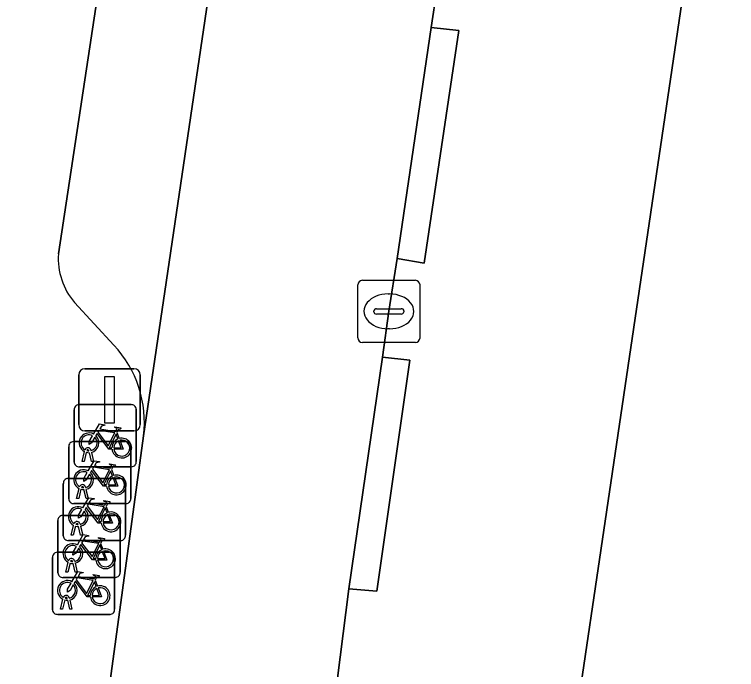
# Model space of a CAD drawing. Extents: x 159960 to 160866, y 382700 to 383354.
# Drawn here: x 160653.34 to 160664.95, y 383074.27 to 383084.81 of the extents above; entities that cross this region are included whole.
import ezdxf

# ---------------------------------------------------------------- set-up
doc = ezdxf.new("R2010")
doc.units = 0
for name, color, linetype in [('IMGEO_Erf', 7, 'Continuous'), ('IMGEO_Fietsenrek', 7, 'Continuous'), ('IMGEO_Kolk', 7, 'Continuous'), ('IMGEO_Lichtmast', 7, 'Continuous'), ('IMGEO_Parkeervlak_open', 7, 'Continuous'), ('IMGEO_Rijbaan_lokaal_open', 7, 'Continuous'), ('IMGEO_Voetpad_open', 7, 'Continuous')]:
    doc.layers.add(name, color=color, linetype=linetype)

msp = doc.modelspace()

# ---------------------------------------------------------------- linework, layer by layer
at = {"layer": 'IMGEO_Erf'}
msp.add_lwpolyline([(160682.942, 383106.472), (160665.195, 383092.6), (160660.012, 383057.484)], dxfattribs=at)
at = {"layer": 'IMGEO_Fietsenrek'}
for p, q in [((160654.373, 383078.531), (160655.214, 383078.531)), ((160655.214, 383078.531), (160654.373, 383078.531)), ((160654.298, 383077.606), (160654.298, 383078.447)), ((160654.298, 383078.447), (160654.298, 383077.606)), ((160655.298, 383078.456), (160655.298, 383077.615)), ((160655.298, 383077.615), (160655.298, 383078.456)), ((160654.985, 383078.08), (160655.021, 383077.985)), ((160654.286, 383077.937), (160655.127, 383077.937)), ((160655.127, 383077.937), (160654.286, 383077.937)), ((160654.211, 383077.012), (160654.211, 383077.853)), ((160654.211, 383077.853), (160654.211, 383077.012)), ((160654.536, 383077.787), (160654.535, 383077.791)), ((160654.567, 383077.798), (160654.568, 383077.791)), ((160655.211, 383077.862), (160655.211, 383077.021)), ((160655.211, 383077.021), (160655.211, 383077.862)), ((160654.425, 383077.615), (160654.464, 383077.775)), ((160654.494, 383077.763), (160654.459, 383077.615)), ((160654.577, 383077.615), (160654.543, 383077.757)), ((160654.575, 383077.761), (160654.61, 383077.615)), ((160654.459, 383077.615), (160654.425, 383077.615)), ((160654.61, 383077.615), (160654.577, 383077.615)), ((160655.223, 383077.531), (160654.382, 383077.531)), ((160654.382, 383077.531), (160655.223, 383077.531)), ((160654.898, 383077.486), (160654.934, 383077.391)), ((160654.199, 383077.343), (160655.04, 383077.343)), ((160655.04, 383077.343), (160654.199, 383077.343)), ((160654.124, 383076.418), (160654.124, 383077.259)), ((160654.124, 383077.259), (160654.124, 383076.418)), ((160654.48, 383077.204), (160654.481, 383077.197)), ((160655.124, 383077.268), (160655.124, 383076.427)), ((160655.124, 383076.427), (160655.124, 383077.268)), ((160654.338, 383077.021), (160654.377, 383077.181)), ((160654.407, 383077.169), (160654.372, 383077.021)), ((160654.449, 383077.193), (160654.448, 383077.197)), ((160654.49, 383077.021), (160654.456, 383077.163)), ((160654.488, 383077.167), (160654.523, 383077.021)), ((160654.372, 383077.021), (160654.338, 383077.021)), ((160654.523, 383077.021), (160654.49, 383077.021)), ((160655.136, 383076.937), (160654.295, 383076.937)), ((160654.295, 383076.937), (160655.136, 383076.937)), ((160654.811, 383076.892), (160654.847, 383076.797)), ((160654.112, 383076.748), (160654.953, 383076.748)), ((160654.953, 383076.748), (160654.112, 383076.748)), ((160654.037, 383075.823), (160654.037, 383076.664)), ((160654.037, 383076.664), (160654.037, 383075.823)), ((160655.037, 383076.673), (160655.037, 383075.832)), ((160655.037, 383075.832), (160655.037, 383076.673)), ((160654.251, 383076.427), (160654.29, 383076.587)), ((160654.32, 383076.575), (160654.285, 383076.427)), ((160654.362, 383076.599), (160654.361, 383076.603)), ((160654.403, 383076.427), (160654.369, 383076.569)), ((160654.393, 383076.61), (160654.394, 383076.603)), ((160654.401, 383076.573), (160654.436, 383076.427)), ((160654.285, 383076.427), (160654.251, 383076.427)), ((160654.436, 383076.427), (160654.403, 383076.427)), ((160655.049, 383076.343), (160654.208, 383076.343)), ((160654.208, 383076.343), (160655.049, 383076.343)), ((160654.724, 383076.297), (160654.76, 383076.202)), ((160653.95, 383075.229), (160653.95, 383076.07)), ((160653.95, 383076.07), (160653.95, 383075.229)), ((160654.025, 383076.154), (160654.866, 383076.154)), ((160654.866, 383076.154), (160654.025, 383076.154)), ((160654.95, 383076.079), (160654.95, 383075.238)), ((160654.95, 383075.238), (160654.95, 383076.079)), ((160654.164, 383075.832), (160654.203, 383075.992)), ((160654.233, 383075.98), (160654.198, 383075.832)), ((160654.275, 383076.004), (160654.274, 383076.008)), ((160654.316, 383075.832), (160654.282, 383075.974)), ((160654.306, 383076.015), (160654.307, 383076.008)), ((160654.314, 383075.978), (160654.349, 383075.832)), ((160654.198, 383075.832), (160654.164, 383075.832)), ((160654.349, 383075.832), (160654.316, 383075.832)), ((160654.962, 383075.748), (160654.121, 383075.748)), ((160654.121, 383075.748), (160654.962, 383075.748)), ((160654.637, 383075.703), (160654.673, 383075.608)), ((160654.077, 383075.238), (160654.116, 383075.398)), ((160654.146, 383075.386), (160654.111, 383075.238)), ((160654.188, 383075.41), (160654.187, 383075.414)), ((160654.229, 383075.238), (160654.195, 383075.38)), ((160654.219, 383075.421), (160654.22, 383075.414)), ((160654.227, 383075.384), (160654.262, 383075.238)), ((160654.111, 383075.238), (160654.077, 383075.238)), ((160654.262, 383075.238), (160654.229, 383075.238)), ((160654.875, 383075.154), (160654.034, 383075.154)), ((160654.034, 383075.154), (160654.875, 383075.154))]:
    msp.add_line(p, q, dxfattribs=at)
for points in [[(160654.611, 383078.057), (160654.706, 383078.221), (160654.792, 383078.207), (160654.794, 383078.198), (160654.738, 383078.187), (160654.711, 383078.142), (160654.967, 383078.101)], [(160654.967, 383078.101), (160654.992, 383078.15), (160654.986, 383078.154), (160654.963, 383078.158), (160654.951, 383078.165), (160654.95, 383078.168), (160654.952, 383078.173), (160655.047, 383078.158), (160655.049, 383078.148), (160655.039, 383078.135), (160655.027, 383078.129), (160655.013, 383078.135), (160654.985, 383078.08)], [(160654.632, 383078.005), (160654.58, 383077.915), (160654.54, 383077.89), (160654.541, 383077.937), (160654.596, 383078.031)], [(160654.907, 383077.813), (160654.857, 383077.813), (160654.666, 383078.064), (160654.647, 383078.032)], [(160654.954, 383078.076), (160654.697, 383078.117), (160654.68, 383078.088), (160654.847, 383077.868), (160654.954, 383078.076)], [(160655.002, 383077.978), (160654.972, 383078.055), (160654.863, 383077.837), (160654.906, 383077.837)], [(160654.936, 383077.837), (160655.056, 383077.836), (160655.012, 383077.95)], [(160655.032, 383077.957), (160655.087, 383077.812), (160654.937, 383077.812)], [(160654.524, 383077.463), (160654.619, 383077.627), (160654.705, 383077.613), (160654.707, 383077.604), (160654.651, 383077.593), (160654.624, 383077.548), (160654.88, 383077.507)], [(160654.88, 383077.507), (160654.905, 383077.556), (160654.899, 383077.56), (160654.876, 383077.564), (160654.864, 383077.571), (160654.863, 383077.574), (160654.865, 383077.579), (160654.96, 383077.564), (160654.962, 383077.554), (160654.952, 383077.541), (160654.94, 383077.535), (160654.926, 383077.541), (160654.898, 383077.486)], [(160654.545, 383077.411), (160654.493, 383077.321), (160654.453, 383077.296), (160654.454, 383077.343), (160654.509, 383077.437)], [(160654.82, 383077.219), (160654.77, 383077.219), (160654.579, 383077.47), (160654.56, 383077.438)], [(160654.867, 383077.482), (160654.61, 383077.523), (160654.593, 383077.494), (160654.76, 383077.274), (160654.867, 383077.482)], [(160654.915, 383077.384), (160654.885, 383077.461), (160654.776, 383077.243), (160654.819, 383077.243)], [(160654.849, 383077.243), (160654.969, 383077.242), (160654.925, 383077.356)], [(160654.945, 383077.363), (160655, 383077.218), (160654.85, 383077.218)], [(160654.437, 383076.869), (160654.532, 383077.033), (160654.618, 383077.019), (160654.62, 383077.01), (160654.564, 383076.999), (160654.537, 383076.954), (160654.793, 383076.913)], [(160654.793, 383076.913), (160654.818, 383076.962), (160654.812, 383076.966), (160654.789, 383076.97), (160654.777, 383076.977), (160654.776, 383076.98), (160654.778, 383076.985), (160654.873, 383076.97), (160654.875, 383076.96), (160654.865, 383076.947), (160654.853, 383076.941), (160654.839, 383076.947), (160654.811, 383076.892)], [(160654.733, 383076.625), (160654.683, 383076.625), (160654.492, 383076.876), (160654.473, 383076.844)], [(160654.78, 383076.888), (160654.523, 383076.929), (160654.506, 383076.9), (160654.673, 383076.68), (160654.78, 383076.888)], [(160654.828, 383076.79), (160654.798, 383076.867), (160654.689, 383076.649), (160654.732, 383076.649)], [(160654.458, 383076.817), (160654.406, 383076.727), (160654.366, 383076.702), (160654.367, 383076.749), (160654.422, 383076.843)], [(160654.762, 383076.649), (160654.882, 383076.648), (160654.838, 383076.762)], [(160654.858, 383076.769), (160654.913, 383076.624), (160654.763, 383076.624)], [(160654.35, 383076.274), (160654.445, 383076.438), (160654.531, 383076.424), (160654.533, 383076.415), (160654.477, 383076.404), (160654.45, 383076.359), (160654.706, 383076.318)], [(160654.706, 383076.318), (160654.731, 383076.367), (160654.725, 383076.371), (160654.702, 383076.375), (160654.69, 383076.382), (160654.689, 383076.385), (160654.691, 383076.39), (160654.786, 383076.375), (160654.788, 383076.365), (160654.778, 383076.352), (160654.766, 383076.346), (160654.752, 383076.352), (160654.724, 383076.297)], [(160654.646, 383076.03), (160654.596, 383076.03), (160654.405, 383076.281), (160654.386, 383076.249)], [(160654.693, 383076.293), (160654.436, 383076.334), (160654.419, 383076.305), (160654.586, 383076.085), (160654.693, 383076.293)], [(160654.741, 383076.195), (160654.711, 383076.272), (160654.602, 383076.054), (160654.645, 383076.054)], [(160654.371, 383076.222), (160654.319, 383076.132), (160654.279, 383076.107), (160654.28, 383076.154), (160654.335, 383076.248)], [(160654.675, 383076.054), (160654.795, 383076.053), (160654.751, 383076.167)], [(160654.771, 383076.174), (160654.826, 383076.029), (160654.676, 383076.029)], [(160654.263, 383075.68), (160654.358, 383075.844), (160654.444, 383075.83), (160654.446, 383075.821), (160654.39, 383075.81), (160654.363, 383075.765), (160654.619, 383075.724)], [(160654.606, 383075.699), (160654.349, 383075.74), (160654.332, 383075.711), (160654.499, 383075.491), (160654.606, 383075.699)], [(160654.619, 383075.724), (160654.644, 383075.773), (160654.638, 383075.777), (160654.615, 383075.781), (160654.603, 383075.788), (160654.602, 383075.791), (160654.604, 383075.796), (160654.699, 383075.781), (160654.701, 383075.771), (160654.691, 383075.758), (160654.679, 383075.752), (160654.665, 383075.758), (160654.637, 383075.703)], [(160654.284, 383075.628), (160654.232, 383075.538), (160654.192, 383075.513), (160654.193, 383075.56), (160654.248, 383075.654)], [(160654.559, 383075.436), (160654.509, 383075.436), (160654.318, 383075.687), (160654.299, 383075.655)], [(160654.654, 383075.601), (160654.624, 383075.678), (160654.515, 383075.46), (160654.558, 383075.46)], [(160654.684, 383075.58), (160654.739, 383075.435), (160654.589, 383075.435)], [(160654.588, 383075.46), (160654.708, 383075.459), (160654.664, 383075.573)]]:
    msp.add_lwpolyline(points, dxfattribs=at)
for centre, radius, start, end in [((160654.376, 383078.453), 0.0779, 92.4484, 184.2845), ((160654.376, 383078.453), 0.0779, 92.4484, 184.2845), ((160655.22, 383078.453), 0.0779, 2.4484, 94.2845), ((160655.22, 383078.453), 0.0779, 2.4484, 94.2845), ((160654.538, 383077.916), 0.159, 62.6766, 242.1369), ((160654.538, 383077.916), 0.129, 63.3192, 238.903), ((160654.538, 383077.916), 0.159, 283.5766, 46.6042), ((160654.289, 383077.859), 0.0779, 92.4484, 184.2845), ((160654.289, 383077.859), 0.0779, 92.4484, 184.2845), ((160654.538, 383077.916), 0.129, 283.6043, 43.4302), ((160655.065, 383077.832), 0.159, 113.3408, 178.3217), ((160655.065, 383077.832), 0.159, 187.0065, 105.7708), ((160655.065, 383077.832), 0.129, 113.923, 177.9556), ((160655.065, 383077.832), 0.129, 188.6715, 104.5883), ((160655.133, 383077.859), 0.0779, 2.4484, 94.2845), ((160655.133, 383077.859), 0.0779, 2.4484, 94.2845), ((160654.518, 383077.787), 0.0499, 12.8025, 158.6934), ((160654.518, 383077.787), 0.0174, 12.8025, 163.4502), ((160654.538, 383077.916), 0.129, 253.415, 269.0204), ((160654.538, 383077.916), 0.159, 253.9967, 271.7867), ((160654.376, 383077.609), 0.0779, 182.4484, 274.2845), ((160654.376, 383077.609), 0.0779, 182.4484, 274.2845), ((160655.22, 383077.609), 0.0779, 272.4484, 4.2845), ((160655.22, 383077.609), 0.0779, 272.4484, 4.2845), ((160654.451, 383077.322), 0.159, 62.6766, 242.1369), ((160654.451, 383077.322), 0.129, 63.3192, 238.903), ((160654.451, 383077.322), 0.159, 283.5766, 46.6042), ((160654.202, 383077.265), 0.0779, 92.4484, 184.2845), ((160654.202, 383077.265), 0.0779, 92.4484, 184.2845), ((160654.451, 383077.322), 0.129, 283.6043, 43.4302), ((160654.978, 383077.238), 0.159, 113.3408, 178.3217), ((160654.978, 383077.238), 0.159, 187.0065, 105.7708), ((160654.978, 383077.238), 0.129, 113.923, 177.9556), ((160654.978, 383077.238), 0.129, 188.6715, 104.5883), ((160655.046, 383077.265), 0.0779, 2.4484, 94.2845), ((160655.046, 383077.265), 0.0779, 2.4484, 94.2845), ((160654.431, 383077.193), 0.0499, 12.8025, 158.6934), ((160654.431, 383077.193), 0.0174, 12.8025, 163.4502), ((160654.451, 383077.322), 0.159, 253.9967, 271.7867), ((160654.451, 383077.322), 0.129, 253.415, 269.0204), ((160654.289, 383077.015), 0.0779, 182.4484, 274.2845), ((160654.289, 383077.015), 0.0779, 182.4484, 274.2845), ((160655.133, 383077.015), 0.0779, 272.4484, 4.2845), ((160655.133, 383077.015), 0.0779, 272.4484, 4.2845), ((160654.364, 383076.728), 0.159, 62.6766, 242.1369), ((160654.364, 383076.728), 0.129, 63.3192, 238.903), ((160654.115, 383076.67), 0.0779, 92.4484, 184.2845), ((160654.115, 383076.67), 0.0779, 92.4484, 184.2845), ((160654.364, 383076.728), 0.129, 283.6043, 43.4302), ((160654.364, 383076.728), 0.159, 283.5766, 46.6042), ((160654.891, 383076.644), 0.159, 113.3408, 178.3217), ((160654.891, 383076.644), 0.159, 187.0065, 105.7708), ((160654.891, 383076.644), 0.129, 113.923, 177.9556), ((160654.891, 383076.644), 0.129, 188.6715, 104.5883), ((160654.959, 383076.67), 0.0779, 2.4484, 94.2845), ((160654.959, 383076.67), 0.0779, 2.4484, 94.2845), ((160654.344, 383076.599), 0.0499, 12.8025, 158.6934), ((160654.364, 383076.728), 0.159, 253.9967, 271.7867), ((160654.344, 383076.599), 0.0174, 12.8025, 163.4502), ((160654.364, 383076.728), 0.129, 253.415, 269.0204), ((160654.202, 383076.421), 0.0779, 182.4484, 274.2845), ((160654.202, 383076.421), 0.0779, 182.4484, 274.2845), ((160655.046, 383076.421), 0.0779, 272.4484, 4.2845), ((160655.046, 383076.421), 0.0779, 272.4484, 4.2845), ((160654.277, 383076.133), 0.159, 62.6766, 242.1369), ((160654.277, 383076.133), 0.129, 63.3192, 238.903), ((160654.277, 383076.133), 0.129, 283.6043, 43.4302), ((160654.277, 383076.133), 0.159, 283.5766, 46.6042), ((160654.804, 383076.049), 0.159, 113.3408, 178.3217), ((160654.804, 383076.049), 0.159, 187.0065, 105.7708), ((160654.804, 383076.049), 0.129, 113.923, 177.9556), ((160654.804, 383076.049), 0.129, 188.6715, 104.5883), ((160654.028, 383076.076), 0.0779, 92.4484, 184.2845), ((160654.028, 383076.076), 0.0779, 92.4484, 184.2845), ((160654.257, 383076.004), 0.0499, 12.8025, 158.6934), ((160654.872, 383076.076), 0.0779, 2.4484, 94.2845), ((160654.872, 383076.076), 0.0779, 2.4484, 94.2845), ((160654.277, 383076.133), 0.159, 253.9967, 271.7867), ((160654.257, 383076.004), 0.0174, 12.8025, 163.4502), ((160654.277, 383076.133), 0.129, 253.415, 269.0204), ((160654.115, 383075.826), 0.0779, 182.4484, 274.2845), ((160654.115, 383075.826), 0.0779, 182.4484, 274.2845), ((160654.959, 383075.826), 0.0779, 272.4484, 4.2845), ((160654.959, 383075.826), 0.0779, 272.4484, 4.2845), ((160654.19, 383075.539), 0.159, 62.6766, 242.1369), ((160654.19, 383075.539), 0.129, 63.3192, 238.903), ((160654.19, 383075.539), 0.129, 283.6043, 43.4302), ((160654.19, 383075.539), 0.159, 283.5766, 46.6042), ((160654.717, 383075.455), 0.159, 113.3408, 178.3217), ((160654.717, 383075.455), 0.159, 187.0065, 105.7708), ((160654.717, 383075.455), 0.129, 188.6715, 104.5883), ((160654.17, 383075.41), 0.0499, 12.8025, 158.6934), ((160654.717, 383075.455), 0.129, 113.923, 177.9556), ((160654.19, 383075.539), 0.159, 253.9967, 271.7867), ((160654.17, 383075.41), 0.0174, 12.8025, 163.4502), ((160654.19, 383075.539), 0.129, 253.415, 269.0204), ((160654.028, 383075.232), 0.0779, 182.4484, 274.2845), ((160654.028, 383075.232), 0.0779, 182.4484, 274.2845), ((160654.872, 383075.232), 0.0779, 272.4484, 4.2845), ((160654.872, 383075.232), 0.0779, 272.4484, 4.2845)]:
    msp.add_arc(centre, radius, start, end, dxfattribs=at)
at = {"layer": 'IMGEO_Kolk'}
for p, q in [((160658.861, 383079.607), (160658.861, 383080.459)), ((160658.936, 383080.533), (160659.788, 383080.533)), ((160659.862, 383080.459), (160659.862, 383079.607)), ((160659.349, 383080.313), (160659.374, 383080.313)), ((160659.12, 383080.027), (160659.12, 383080.039)), ((160659.558, 383079.99), (160659.16, 383079.99)), ((160659.163, 383080.076), (160659.561, 383080.076)), ((160659.604, 383080.039), (160659.604, 383080.027)), ((160659.372, 383079.753), (160659.347, 383079.753)), ((160659.788, 383079.533), (160658.936, 383079.533))]:
    msp.add_line(p, q, dxfattribs=at)
for points in [[(160658.861, 383079.607), (160658.861, 383080.459)], [(160658.936, 383080.533), (160659.788, 383080.533)], [(160659.862, 383080.459), (160659.862, 383079.607)], [(160659.788, 383079.533), (160658.936, 383079.533)]]:
    msp.add_lwpolyline(points, dxfattribs=at)
for centre, radius, start, end in [((160658.938, 383080.457), 0.0765, 91.552, 178.448), ((160658.938, 383080.457), 0.0765, 91.552, 178.448), ((160659.786, 383080.457), 0.0765, 1.552, 88.448), ((160659.786, 383080.457), 0.0765, 1.552, 88.448), ((160659.16, 383080.036), 0.0403, 85.8775, 175.7526), ((160659.157, 383080.026), 0.0366, 178.938, 274.7102), ((160659.561, 383080.033), 0.043, 264.8664, 352.4533), ((160659.565, 383080.038), 0.0386, 1.7309, 96.639), ((160658.938, 383079.609), 0.0765, 181.552, 268.448), ((160658.938, 383079.609), 0.0765, 181.552, 268.448), ((160659.786, 383079.609), 0.0765, 271.552, 358.448), ((160659.786, 383079.609), 0.0765, 271.552, 358.448)]:
    msp.add_arc(centre, radius, start, end, dxfattribs=at)
for centre, major_axis, ratio, start_param, end_param in [((160659.348, 383080.033), (-0.387, 0.002), 0.722429, 4.712389, 7.853982), ((160659.373, 383080.033), (-0.39, 0.002), 0.717154, 1.570796, 4.712389)]:
    msp.add_ellipse(centre, major_axis=major_axis, ratio=ratio, start_param=start_param, end_param=end_param, dxfattribs=at)
at = {"layer": 'IMGEO_Lichtmast'}
for p, q in [((160654.471, 383079.109), (160655.261, 383079.109)), ((160655.261, 383079.109), (160654.471, 383079.109)), ((160654.371, 383078.209), (160654.371, 383079.009)), ((160654.371, 383079.009), (160654.371, 383078.209)), ((160655.361, 383079.009), (160655.361, 383078.209)), ((160655.361, 383078.209), (160655.361, 383079.009)), ((160655.261, 383078.109), (160654.471, 383078.109)), ((160654.471, 383078.109), (160655.261, 383078.109))]:
    msp.add_line(p, q, dxfattribs=at)
msp.add_lwpolyline([(160654.791, 383078.984), (160654.941, 383078.984), (160654.941, 383078.234), (160654.791, 383078.234), (160654.791, 383078.984)], dxfattribs=at)
for centre, start, end in [((160654.471, 383079.009), 90, 180), ((160654.471, 383079.009), 90, 180), ((160655.261, 383079.009), 0, 90), ((160655.261, 383079.009), 360, 90), ((160654.471, 383078.209), 180, 270), ((160654.471, 383078.209), 180, 270), ((160655.261, 383078.209), 270, 0), ((160655.261, 383078.209), 270, 0)]:
    msp.add_arc(centre, 0.1, start, end, dxfattribs=at)
at = {"layer": 'IMGEO_Parkeervlak_open'}
for points in [[(160655.415, 383078.027), (160657.323, 383090.965)], [(160655.246, 383088.91), (160654.046, 383080.959)], [(160654.305, 383080.177), (160654.939, 383079.487)]]:
    msp.add_lwpolyline(points, dxfattribs=at)
for centre, radius, start, end in [((160655.122, 383080.881), 1.079, 175.8745, 220.7755), ((160653.604, 383078.244), 1.824, 353.1602, 42.9546)]:
    msp.add_arc(centre, radius, start, end, dxfattribs=at)
at = {"layer": 'IMGEO_Rijbaan_lokaal_open'}
msp.add_lwpolyline([(160659.494, 383080.886), (160660.041, 383084.605), (160660.498, 383087.616), (160660.926, 383089.368), (160661.241, 383090.564), (160657.352, 383091.131), (160657.323, 383090.965), (160655.415, 383078.027), (160654.738, 383073.061), (160652.03, 383047.251), (160655.553, 383046.99), (160657.282, 383063.173), (160658.227, 383071.676), (160658.25, 383071.882), (160658.716, 383075.567), (160659.258, 383079.296), (160659.36, 383080.034)], close=True, dxfattribs=at)
at = {"layer": 'IMGEO_Voetpad_open'}
for points in [[(160662.001, 383093.445), (160661.241, 383090.564), (160660.926, 383089.368), (160660.498, 383087.616), (160660.041, 383084.605), (160660.485, 383084.553), (160659.929, 383080.811), (160659.494, 383080.886), (160659.36, 383080.034), (160659.258, 383079.296), (160659.698, 383079.245), (160659.169, 383075.526), (160658.716, 383075.567), (160658.25, 383071.882), (160658.227, 383071.676)], [(160658.945, 383045.641), (160659.666, 383052.443), (160660.012, 383057.484), (160665.195, 383092.6)], [(160654.046, 383080.959), (160655.246, 383088.91)], [(160654.939, 383079.487), (160654.305, 383080.177)], [(160654.738, 383073.061), (160655.415, 383078.027)]]:
    msp.add_lwpolyline(points, dxfattribs=at)
for points in [[(160659.494, 383080.886), (160659.929, 383080.811), (160660.485, 383084.553), (160660.041, 383084.605)], [(160658.716, 383075.567), (160659.169, 383075.526), (160659.698, 383079.245), (160659.258, 383079.296)]]:
    msp.add_lwpolyline(points, close=True, dxfattribs=at)
for centre, radius, start, end in [((160655.122, 383080.881), 1.079, 175.8745, 220.7755), ((160653.604, 383078.244), 1.824, 353.1602, 42.9546)]:
    msp.add_arc(centre, radius, start, end, dxfattribs=at)

doc.saveas('drawing.dxf')
